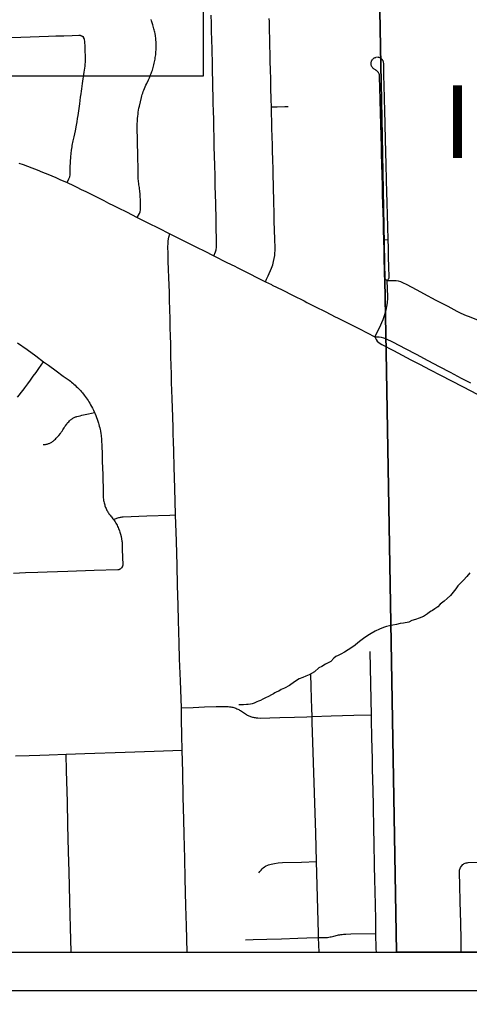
# Model space of a CAD drawing. Extents: x -59 to 82, y -3 to 49.
# Drawn here: x 3.527 to 4.699, y 14 to 16.528 of the extents above; entities that cross this region are included whole.
import ezdxf

# ---------------------------------------------------------------- set-up
doc = ezdxf.new("R2010")
doc.units = 0
for name, color, linetype in [('GM_X_City_Street', 7, 'Continuous'), ('GM_X_Corporation', 7, 'Continuous'), ('GM_X_Corporation_Text', 7, 'Continuous'), ('GM_X_County_Road', 7, 'Continuous'), ('GM_X_Minor_River', 7, 'Continuous'), ('SH_Data', 7, 'Continuous')]:
    doc.layers.add(name, color=color, linetype=linetype)

msp = doc.modelspace()

# ---------------------------------------------------------------- linework, layer by layer
at = {"layer": 'GM_X_City_Street'}
for p, q in [((4.4758, 15.9547), (4.4874, 15.955)), ((4.4845, 15.8485), (4.4962, 15.8485))]:
    msp.add_line(p, q, dxfattribs=at)
for points in [[(4.0333, 15.9128), (4.0377, 15.9229), (4.0393, 15.9284), (4.0403, 15.9352), (4.0405, 15.9414), (4.04, 15.9598), (4.0396, 15.9815), (4.039, 16.0063), (4.038, 16.0487), (4.0368, 16.0948), (4.0362, 16.1207), (4.0357, 16.1488), (4.0351, 16.1722), (4.0344, 16.1971), (4.0338, 16.2225), (4.0334, 16.2448), (4.0328, 16.267), (4.0321, 16.2906), (4.0318, 16.3094), (4.0314, 16.3284), (4.0307, 16.3503), (4.0294, 16.4101), (4.0285, 16.4512), (4.028, 16.4742), (4.0272, 16.4983), (4.027, 16.5185), (4.0266, 16.5389)], [(3.8338, 16.0126), (3.8393, 16.023), (3.8411, 16.0274), (3.8421, 16.0323), (3.8425, 16.0365), (3.8419, 16.0546), (3.8414, 16.0715), (3.8412, 16.0753), (3.8408, 16.0791), (3.8404, 16.0829), (3.8399, 16.0867), (3.8393, 16.0904), (3.8386, 16.0942), (3.838, 16.0978), (3.8375, 16.1015), (3.8371, 16.1051), (3.8368, 16.1088), (3.8365, 16.1125), (3.8364, 16.1162), (3.8358, 16.1478), (3.8355, 16.1619), (3.835, 16.182), (3.8344, 16.2019), (3.834, 16.2226), (3.8336, 16.2377), (3.8335, 16.2497), (3.8338, 16.2565), (3.8341, 16.2632), (3.8346, 16.27), (3.8352, 16.2767), (3.8358, 16.2819), (3.8365, 16.2871), (3.8373, 16.2923), (3.8382, 16.2974), (3.8392, 16.3026), (3.8446, 16.3252), (3.8457, 16.329), (3.8469, 16.3327), (3.8481, 16.3365), (3.8494, 16.3402), (3.8508, 16.3438), (3.8543, 16.3523), (3.8563, 16.3571), (3.8584, 16.3618), (3.8628, 16.3712), (3.8653, 16.3765), (3.8676, 16.3818), (3.8698, 16.3872), (3.872, 16.3926), (3.8731, 16.3961), (3.8743, 16.3997), (3.8753, 16.4032), (3.8771, 16.4104), (3.8779, 16.4141), (3.8794, 16.4214), (3.8801, 16.4251), (3.8807, 16.4288), (3.8813, 16.4326), (3.8817, 16.4363), (3.8821, 16.4401), (3.8824, 16.4439), (3.8826, 16.4486), (3.8827, 16.4534), (3.8826, 16.4678), (3.8821, 16.4757), (3.8819, 16.4789), (3.8811, 16.4852), (3.8801, 16.4915), (3.8794, 16.4947), (3.8787, 16.4978), (3.8779, 16.5009), (3.8771, 16.5039), (3.8762, 16.5075), (3.8753, 16.511), (3.8743, 16.5145), (3.8721, 16.5215), (3.8708, 16.5249), (3.8695, 16.5284)], [(4.1676, 15.8454), (4.1704, 15.8522), (4.1747, 15.8611), (4.1834, 15.8805), (4.1866, 15.8894), (4.1889, 15.8981), (4.1904, 15.9055), (4.1916, 15.914), (4.1922, 15.9198), (4.1925, 15.9265), (4.1927, 15.9334), (4.1919, 15.9564), (4.1905, 16.0033), (4.1899, 16.0294), (4.1895, 16.0479), (4.1892, 16.0666), (4.1887, 16.079), (4.1882, 16.1013), (4.1876, 16.1177), (4.1874, 16.1382), (4.1864, 16.1626), (4.1859, 16.1865), (4.1856, 16.2017), (4.1851, 16.2225), (4.1845, 16.2455), (4.183, 16.3007), (4.1825, 16.32), (4.1818, 16.3504), (4.1813, 16.3712), (4.1809, 16.3988), (4.18, 16.4168), (4.1786, 16.4811), (4.1783, 16.4969), (4.1777, 16.5227), (4.1771, 16.5308)], [(3.5025, 16.4811), (3.5305, 16.4821), (3.555, 16.4828), (3.5784, 16.4836), (3.6028, 16.4845), (3.6214, 16.4852), (3.6426, 16.4858), (3.6645, 16.4865), (3.6815, 16.4873), (3.6848, 16.4869), (3.6859, 16.4866), (3.6869, 16.4863), (3.6879, 16.4859), (3.6889, 16.4854), (3.6899, 16.4848), (3.6908, 16.4842), (3.6916, 16.4835), (3.6939, 16.481)], [(3.6511, 16.1033), (3.6559, 16.1132), (3.6578, 16.1184), (3.6586, 16.1233), (3.6591, 16.1311), (3.6594, 16.1433), (3.6611, 16.1703), (3.6619, 16.1789), (3.6628, 16.1875), (3.6638, 16.1961), (3.6643, 16.2), (3.6649, 16.2039), (3.6656, 16.2078), (3.6664, 16.2117), (3.6673, 16.2155), (3.6692, 16.2226), (3.671, 16.2306), (3.6725, 16.238), (3.6754, 16.2528), (3.6768, 16.2613), (3.6782, 16.2699), (3.6796, 16.2784), (3.6839, 16.3086), (3.6851, 16.3172), (3.6863, 16.3259), (3.6877, 16.3345), (3.6885, 16.3412), (3.6894, 16.3479), (3.6904, 16.3545), (3.6915, 16.3612), (3.6956, 16.391), (3.6964, 16.3962), (3.6971, 16.4013), (3.6977, 16.4065), (3.6981, 16.4117), (3.6985, 16.4169), (3.6977, 16.4623), (3.6975, 16.4655), (3.6973, 16.4687), (3.6969, 16.4718), (3.6965, 16.475), (3.6962, 16.476), (3.6959, 16.4771), (3.6955, 16.4781), (3.6939, 16.481)], [(4.4845, 15.8485), (4.4832, 15.8492), (4.4819, 15.85), (4.4809, 15.8508), (4.4799, 15.852), (4.4792, 15.853), (4.4787, 15.8543), (4.4783, 15.8555), (4.4779, 15.8578), (4.4777, 15.8612), (4.4775, 15.8756), (4.477, 15.9029), (4.4766, 15.9269), (4.4758, 15.9547), (4.4753, 15.9783), (4.4746, 16.0025), (4.4739, 16.0253), (4.4735, 16.0481), (4.4728, 16.0712), (4.4721, 16.0971), (4.4714, 16.1209), (4.4707, 16.152), (4.47, 16.177), (4.4695, 16.1991), (4.4687, 16.2224), (4.4686, 16.2264), (4.4678, 16.2542), (4.4663, 16.3177), (4.4653, 16.3506), (4.4647, 16.3769), (4.4643, 16.3847), (4.4639, 16.3858), (4.4634, 16.3868), (4.4629, 16.3878), (4.4623, 16.3888), (4.4617, 16.3898), (4.4611, 16.3907), (4.4604, 16.3917), (4.4596, 16.3926), (4.4588, 16.3934), (4.4579, 16.3942), (4.457, 16.3949), (4.456, 16.3955), (4.4542, 16.3966), (4.4524, 16.3977), (4.4506, 16.399), (4.4489, 16.4003), (4.4473, 16.4017), (4.446, 16.4029), (4.4451, 16.4042), (4.4445, 16.4053), (4.444, 16.4065), (4.4437, 16.4076), (4.4433, 16.4088), (4.4431, 16.41), (4.4429, 16.4113), (4.4431, 16.4162), (4.4432, 16.4173), (4.4434, 16.4184), (4.4437, 16.4195), (4.4441, 16.4205), (4.4446, 16.4215), (4.4451, 16.4225), (4.4457, 16.4234), (4.4464, 16.4243), (4.4471, 16.4251), (4.4479, 16.4259), (4.4488, 16.4266), (4.4497, 16.4272), (4.4507, 16.4278), (4.4516, 16.4283), (4.4531, 16.4289), (4.4551, 16.4294)], [(4.4845, 15.8485), (4.4859, 15.8499), (4.4869, 15.8511), (4.4879, 15.8525), (4.4887, 15.854), (4.4894, 15.8566), (4.4898, 15.86), (4.4892, 15.882), (4.4884, 15.9111), (4.4878, 15.934), (4.4874, 15.955), (4.4864, 15.9882), (4.4857, 16.0197), (4.4848, 16.051), (4.484, 16.0795), (4.4832, 16.1092), (4.4821, 16.1519), (4.4815, 16.1805), (4.4803, 16.2186), (4.4796, 16.2517), (4.4784, 16.2944), (4.4777, 16.3174), (4.4775, 16.3253), (4.4768, 16.3542), (4.476, 16.3836), (4.4755, 16.4134), (4.4751, 16.4169), (4.4748, 16.418), (4.4744, 16.4192), (4.474, 16.4203), (4.4735, 16.4213), (4.4728, 16.4223), (4.4722, 16.4233), (4.4714, 16.4242), (4.4706, 16.4251), (4.4698, 16.4259), (4.4688, 16.4266), (4.4679, 16.4273), (4.4669, 16.4279), (4.4658, 16.4285), (4.4647, 16.4289), (4.4635, 16.4292), (4.4623, 16.4295), (4.4611, 16.4297), (4.4551, 16.4294)], [(4.183, 16.3007), (4.1979, 16.3009), (4.2183, 16.3011), (4.2267, 16.3013)], [(3.9634, 14.1), (3.9616, 14.1689), (3.9603, 14.2203), (3.9586, 14.2922), (3.9575, 14.344), (3.9559, 14.4061), (3.9551, 14.4451), (3.9535, 14.5039), (3.9522, 14.5685), (3.9508, 14.6259), (3.95, 14.6639), (3.9492, 14.7065), (3.9486, 14.7361), (3.9461, 14.8063), (3.944, 14.8633), (3.9429, 14.9046), (3.9411, 14.9636), (3.94, 15.0023), (3.9388, 15.055), (3.9377, 15.1069), (3.936, 15.1696), (3.9333, 15.2385), (3.9326, 15.2739), (3.9307, 15.3372), (3.9299, 15.3609), (3.9288, 15.4059), (3.9282, 15.4274), (3.9274, 15.4502), (3.9269, 15.4645), (3.926, 15.4941), (3.9251, 15.5162), (3.9244, 15.5412), (3.9231, 15.5827), (3.9225, 15.6035), (3.9219, 15.6284), (3.9214, 15.6488), (3.9212, 15.6632), (3.9208, 15.6828), (3.9203, 15.7048), (3.9196, 15.7254), (3.919, 15.7503), (3.9186, 15.771), (3.9179, 15.7995), (3.9174, 15.8173), (3.9168, 15.837), (3.9161, 15.8552), (3.9155, 15.8782), (3.9146, 15.8977), (3.914, 15.9191), (3.9135, 15.9361), (3.9138, 15.9452), (3.9143, 15.9522), (3.9158, 15.961), (3.9182, 15.9704)], [(4.4527, 15.7019), (4.4649, 15.7255), (4.4743, 15.747), (4.4787, 15.7598), (4.4815, 15.7692), (4.4829, 15.7757), (4.4841, 15.7811), (4.4855, 15.79), (4.4858, 15.7942), (4.4862, 15.7991), (4.4861, 15.8062), (4.4845, 15.8485)], [(4.4962, 15.8485), (4.5076, 15.8483), (4.5128, 15.8474), (4.5191, 15.8455), (4.5262, 15.8423), (4.5337, 15.8388), (4.562, 15.8239), (4.5789, 15.8148), (4.6117, 15.7973), (4.6423, 15.7813), (4.6659, 15.769), (4.6747, 15.7644), (4.6838, 15.7604), (4.6902, 15.7577), (4.6979, 15.7546), (4.7361, 15.7395)], [(3.522, 15.6864), (3.5466, 15.6687), (3.5695, 15.652), (3.5898, 15.6369), (3.6025, 15.6281), (3.6221, 15.6136), (3.641, 15.5999), (3.6563, 15.5888), (3.6595, 15.5863), (3.6627, 15.5837), (3.6658, 15.5811), (3.6689, 15.5784), (3.672, 15.5757), (3.6749, 15.5729), (3.6777, 15.5702), (3.6804, 15.5675), (3.6831, 15.5647), (3.6857, 15.5619), (3.6882, 15.559), (3.6907, 15.5561), (3.6957, 15.5498), (3.6983, 15.5464), (3.7008, 15.543), (3.7033, 15.5395), (3.7056, 15.536), (3.7079, 15.5324), (3.7102, 15.5288), (3.7123, 15.5251), (3.7149, 15.5205), (3.7173, 15.5159), (3.7197, 15.5112), (3.7227, 15.5048), (3.7241, 15.5017), (3.726, 15.4969), (3.7277, 15.4921), (3.7295, 15.4872), (3.7311, 15.4823), (3.7327, 15.4774), (3.7338, 15.4733), (3.7349, 15.4693), (3.736, 15.4646), (3.7368, 15.461), (3.7376, 15.4569), (3.739, 15.4491), (3.7395, 15.4455), (3.74, 15.4418), (3.7404, 15.4382), (3.7407, 15.4346), (3.7409, 15.4309), (3.7414, 15.4194), (3.7417, 15.4115), (3.742, 15.4036), (3.7422, 15.3957), (3.7423, 15.388), (3.7425, 15.3803), (3.7427, 15.3726), (3.743, 15.3649), (3.7439, 15.3381), (3.7447, 15.3013), (3.745, 15.2855), (3.7453, 15.2824), (3.7458, 15.2793), (3.7462, 15.2762), (3.7468, 15.2731), (3.7475, 15.27), (3.7482, 15.2669), (3.7489, 15.2645), (3.7496, 15.262), (3.7505, 15.2596), (3.7514, 15.2572), (3.7524, 15.2549), (3.7535, 15.2525), (3.7546, 15.2502), (3.7558, 15.248), (3.7571, 15.2458), (3.7585, 15.2436), (3.7599, 15.2415), (3.7614, 15.2394), (3.763, 15.2374), (3.7647, 15.2354), (3.7664, 15.2335), (3.7684, 15.2309), (3.7705, 15.2283), (3.7721, 15.226), (3.7743, 15.2228), (3.7761, 15.22), (3.7778, 15.2171), (3.7795, 15.2142), (3.781, 15.2112), (3.7825, 15.2083), (3.7839, 15.2052), (3.7852, 15.2024), (3.7863, 15.1996), (3.7874, 15.1967), (3.7884, 15.1938), (3.7902, 15.188), (3.7917, 15.1821), (3.7929, 15.1761), (3.7938, 15.17), (3.7941, 15.167), (3.7948, 15.1486), (3.7962, 15.1087), (3.7959, 15.1067), (3.7956, 15.1057), (3.7953, 15.1047), (3.7949, 15.1037), (3.7944, 15.1028), (3.7929, 15.1008)], [(3.5221, 15.5446), (3.527, 15.5507), (3.5318, 15.5569), (3.5365, 15.5631), (3.5412, 15.5694), (3.5484, 15.5795), (3.5557, 15.5895), (3.563, 15.5995), (3.5701, 15.6093), (3.5772, 15.6191), (3.5835, 15.6278), (3.5898, 15.6369)], [(3.589, 15.4213), (3.5929, 15.4216), (3.5949, 15.4219), (3.5968, 15.4223), (3.5987, 15.4227), (3.6006, 15.4233), (3.6025, 15.4239), (3.6044, 15.4246), (3.6062, 15.4254), (3.608, 15.4262), (3.6097, 15.4271), (3.6114, 15.4281), (3.6131, 15.4292), (3.6147, 15.4304), (3.6162, 15.4316), (3.6185, 15.4337), (3.6207, 15.4359), (3.6229, 15.4381), (3.625, 15.4404), (3.6271, 15.4427), (3.6291, 15.4451), (3.6334, 15.4505), (3.6357, 15.4535), (3.6379, 15.4566), (3.64, 15.4597), (3.6431, 15.4646), (3.6454, 15.4684), (3.6468, 15.4706), (3.6484, 15.4728), (3.6499, 15.4749), (3.6516, 15.477), (3.6533, 15.479), (3.6551, 15.481), (3.6569, 15.4829), (3.6583, 15.4842), (3.6597, 15.4854), (3.6612, 15.4866), (3.6628, 15.4878), (3.6644, 15.4888), (3.666, 15.4898), (3.6677, 15.4908), (3.6694, 15.4916), (3.6712, 15.4924), (3.6729, 15.4932), (3.6747, 15.4938), (3.6766, 15.4944), (3.6809, 15.4956), (3.6852, 15.4966), (3.6896, 15.4976), (3.694, 15.4985), (3.6984, 15.4994), (3.7065, 15.5011), (3.7146, 15.5029), (3.7227, 15.5048)], [(3.7721, 15.226), (3.7764, 15.228), (3.7786, 15.2289), (3.7808, 15.2298), (3.783, 15.2305), (3.7853, 15.2312), (3.7876, 15.2318), (3.7899, 15.2323), (3.7922, 15.2328), (3.7946, 15.2331), (3.7969, 15.2334), (3.8584, 15.2356), (3.9186, 15.2378), (3.9333, 15.2385)], [(3.5114, 15.0869), (3.543, 15.0881), (3.5746, 15.0891), (3.5989, 15.0899), (3.6533, 15.0918), (3.7212, 15.0942), (3.7831, 15.0962), (3.7852, 15.0964), (3.7862, 15.0966), (3.7872, 15.0969), (3.7882, 15.0973), (3.7891, 15.0978), (3.79, 15.0983), (3.7909, 15.0989), (3.7929, 15.1008)], [(4.4565, 14.1), (4.4563, 14.1089), (4.4554, 14.1488), (4.4549, 14.1842), (4.4541, 14.2239), (4.4525, 14.2896), (4.4518, 14.3239), (4.4504, 14.386), (4.4499, 14.4188), (4.4486, 14.4829), (4.4479, 14.5196), (4.4467, 14.5771), (4.4461, 14.6032), (4.445, 14.658), (4.4438, 14.7063), (4.4436, 14.718), (4.4428, 14.7569), (4.4401, 14.8823)], [(4.3071, 14.1), (4.3058, 14.1378), (4.3055, 14.1493), (4.3006, 14.3356), (4.2987, 14.4094), (4.2896, 14.6988), (4.2893, 14.7064), (4.2891, 14.7134), (4.2884, 14.7351), (4.2875, 14.7599), (4.2866, 14.7926), (4.2856, 14.8228)], [(3.9486, 14.7361), (3.979, 14.7373), (4.0086, 14.7384), (4.0396, 14.7393), (4.0523, 14.7398), (4.0669, 14.7396), (4.0706, 14.7394), (4.0742, 14.7391), (4.077, 14.7386), (4.0798, 14.738), (4.0826, 14.7374), (4.0853, 14.7366), (4.088, 14.7358), (4.0905, 14.7348), (4.093, 14.7337), (4.0955, 14.7326), (4.0979, 14.7313), (4.1003, 14.73), (4.1027, 14.7287), (4.1179, 14.7184), (4.12, 14.7173), (4.1222, 14.7163), (4.1245, 14.7153), (4.1267, 14.7144), (4.129, 14.7135), (4.1314, 14.7128), (4.1337, 14.7121), (4.136, 14.7115), (4.1384, 14.7109), (4.1408, 14.7105), (4.1432, 14.7101), (4.1457, 14.7098), (4.1481, 14.7096), (4.1534, 14.7094), (4.1789, 14.71), (4.2053, 14.7109), (4.2431, 14.7121), (4.2752, 14.713), (4.2891, 14.7134), (4.339, 14.715), (4.3979, 14.7168), (4.4436, 14.718)], [(3.5168, 14.6109), (3.5519, 14.6121), (3.58, 14.6131), (3.604, 14.6141), (3.6485, 14.6156), (3.6973, 14.6172), (3.8022, 14.6208), (3.878, 14.6233), (3.9508, 14.6259)], [(3.6615, 14.1), (3.6614, 14.102), (3.6598, 14.1637), (3.658, 14.2325), (3.6563, 14.3103), (3.6547, 14.361), (3.653, 14.4311), (3.6517, 14.4915), (3.6495, 14.5723), (3.6485, 14.6156)], [(4.1507, 14.3065), (4.1529, 14.3097), (4.156, 14.3136), (4.1589, 14.317), (4.1619, 14.3197), (4.1649, 14.3218), (4.1681, 14.3239), (4.1754, 14.3272), (4.1822, 14.3294), (4.1909, 14.3312), (4.2004, 14.3325), (4.2121, 14.3333), (4.2613, 14.3347), (4.3006, 14.3356)], [(4.6776, 14.1), (4.6769, 14.1324), (4.6761, 14.1764), (4.6748, 14.2308), (4.6739, 14.2748), (4.673, 14.3061), (4.6729, 14.3085), (4.6732, 14.3133), (4.6737, 14.3157), (4.6745, 14.318), (4.6754, 14.3202), (4.6778, 14.3243)], [(4.6778, 14.3243), (4.6813, 14.3278), (4.6833, 14.3293), (4.6855, 14.3305), (4.6879, 14.3315), (4.6903, 14.3323), (4.6927, 14.3328), (4.6951, 14.333), (4.7288, 14.3339)], [(4.1156, 14.1321), (4.1356, 14.1327), (4.1711, 14.1337), (4.2093, 14.1351), (4.2519, 14.1363), (4.275, 14.137), (4.3058, 14.1378), (4.3261, 14.1382), (4.3294, 14.1385), (4.3326, 14.139), (4.3359, 14.1395), (4.3391, 14.14), (4.3424, 14.1407), (4.3456, 14.1415), (4.3549, 14.1439), (4.358, 14.1447), (4.361, 14.1453), (4.3642, 14.1458), (4.3673, 14.1463), (4.3704, 14.1467), (4.3736, 14.147), (4.3767, 14.1472), (4.3903, 14.1475), (4.4554, 14.1488)]]:
    msp.add_lwpolyline(points, dxfattribs=at)
at = {"layer": 'GM_X_Corporation'}
msp.add_lwpolyline([(5.4185, 17.8454), (5.3021, 17.5278), (5.4148, 17.4804), (5.5024, 17.4449), (5.5541, 17.4302), (5.5621, 16.6394), (4.4645, 16.5986), (4.4817, 15.6631), (4.509, 14.1), (8.0452, 14.1)], dxfattribs=at)
msp.add_lwpolyline([(2.2364, 14.1), (4.509, 14.1), (4.4817, 15.6631), (4.4645, 16.5986), (3.8718, 16.5805), (3.8612, 17.132), (3.2889, 17.113), (3.2631, 17.5222), (2.1518, 17.4771), (2.1964, 16.4094), (2.2357, 14.1321)], close=True, dxfattribs=at)
at = {"layer": 'GM_X_County_Road'}
for points in [[(3.5251, 16.1542), (3.5365, 16.1501), (3.5479, 16.146), (3.5593, 16.1419), (3.5732, 16.1364), (3.5871, 16.1309), (3.6009, 16.1253), (3.6114, 16.1208), (3.6219, 16.1163), (3.6323, 16.1117), (3.6511, 16.1033), (3.6678, 16.0955), (3.6761, 16.0914), (3.688, 16.0857), (3.6998, 16.0798), (3.7116, 16.0739), (3.7465, 16.0564), (3.7591, 16.05), (3.7717, 16.0437), (3.7843, 16.0375), (3.8056, 16.0269), (3.8338, 16.0126), (3.8626, 15.9982), (3.8884, 15.9853), (3.9182, 15.9704), (3.9449, 15.957), (3.9686, 15.9451), (3.9901, 15.9343), (4.008, 15.9254), (4.0333, 15.9128), (4.0674, 15.8956), (4.0874, 15.8856), (4.094, 15.8823), (4.1197, 15.8694), (4.1524, 15.853), (4.1676, 15.8454), (4.1831, 15.8377), (4.185, 15.8368)], [(4.185, 15.8368), (4.2108, 15.8239), (4.2401, 15.8091), (4.2681, 15.7952), (4.2755, 15.7914), (4.2964, 15.7808), (4.3247, 15.7667), (4.3493, 15.7542), (4.3552, 15.7513), (4.3794, 15.7392), (4.4126, 15.7225), (4.4527, 15.7019)], [(4.4527, 15.7019), (4.4577, 15.7021), (4.4638, 15.7019), (4.4691, 15.7012), (4.4749, 15.6997), (4.4805, 15.6976), (4.5005, 15.6878)], [(4.4527, 15.7019), (4.454, 15.6982), (4.4557, 15.6946), (4.4583, 15.691), (4.4638, 15.6864), (4.4703, 15.6821), (4.5012, 15.6662)], [(4.5005, 15.6878), (4.5312, 15.6717), (4.5602, 15.6564), (4.5908, 15.6402), (4.62, 15.6249), (4.6482, 15.61), (4.6776, 15.5944), (4.7012, 15.582)], [(4.5012, 15.6662), (4.5237, 15.6544), (4.5466, 15.6424), (4.5704, 15.63), (4.5951, 15.617), (4.6249, 15.6014), (4.6505, 15.588), (4.6824, 15.5713), (4.7189, 15.5522)]]:
    msp.add_lwpolyline(points, dxfattribs=at)
at = {"layer": 'GM_X_Minor_River'}
msp.add_lwpolyline([(4.6999, 15.0874), (4.6924, 15.0782), (4.6835, 15.0682), (4.6752, 15.0605), (4.6685, 15.0536), (4.6633, 15.0459), (4.6566, 15.0375), (4.6491, 15.0283), (4.6408, 15.0206), (4.6326, 15.0136), (4.6228, 15.0059), (4.6161, 14.999), (4.6086, 14.9936), (4.6025, 14.9897), (4.5988, 14.9874), (4.595, 14.985), (4.5898, 14.9804), (4.5792, 14.9742), (4.5679, 14.9695), (4.5581, 14.9663), (4.549, 14.9632), (4.5414, 14.9593), (4.527, 14.9569), (4.518, 14.9552), (4.5089, 14.9528), (4.499, 14.9512), (4.4907, 14.9496), (4.4824, 14.948), (4.4748, 14.9448), (4.465, 14.9409), (4.4537, 14.9354), (4.4431, 14.93), (4.4341, 14.9246), (4.4228, 14.9168), (4.416, 14.9114), (4.4085, 14.9053), (4.401, 14.8991), (4.3928, 14.8929), (4.383, 14.8867), (4.3732, 14.8813), (4.3641, 14.8758), (4.3566, 14.8719), (4.3506, 14.8696), (4.3453, 14.865), (4.3378, 14.8565), (4.3243, 14.8495), (4.3145, 14.8433), (4.3069, 14.8402), (4.2949, 14.8302), (4.2874, 14.8255), (4.2813, 14.8224), (4.273, 14.8185), (4.2647, 14.8146), (4.2557, 14.8114), (4.2429, 14.8037), (4.2301, 14.7944), (4.2173, 14.7874), (4.2082, 14.7835), (4.2022, 14.7796), (4.1969, 14.7773), (4.1924, 14.775), (4.1886, 14.7726), (4.1833, 14.7695), (4.1758, 14.7656), (4.1675, 14.7617), (4.1607, 14.7586), (4.1547, 14.7555), (4.1494, 14.7532), (4.1449, 14.7516), (4.1381, 14.7485), (4.1328, 14.7461), (4.1282, 14.7453), (4.1222, 14.7445), (4.1184, 14.7444), (4.11, 14.7443), (4.1055, 14.7443), (4.1002, 14.7442), (4.0979, 14.7442)], dxfattribs=at)
at = {"layer": 'SH_Data'}
for p, q in [((2.1, 14.1), (8.9, 14.1)), ((2, 14), (9, 14))]:
    msp.add_line(p, q, dxfattribs=at)
for points in [[(8.9, 20.9), (2.1, 20.9), (2.1, 14.1), (8.9, 14.1)], [(2.2489, 16.381), (4.0064, 16.381), (4.0064, 17.0745), (2.2489, 17.0745)], [(2.2489, 16.381), (4.0064, 16.381), (4.0064, 17.0745), (2.2489, 17.0745)]]:
    msp.add_lwpolyline(points, close=True, dxfattribs=at)
msp.add_lwpolyline([(8.0452, 14.1), (4.509, 14.1), (4.4817, 15.6631), (4.4645, 16.5986)], dxfattribs=at)

# ---------------------------------------------------------------- texts
at = {"layer": 'GM_X_Corporation_Text'}
msp.add_text('INDEPENDENCE', height=0.189394, rotation=0, dxfattribs=at).set_placement((4.6322, 16.1675))

doc.saveas('drawing.dxf')
